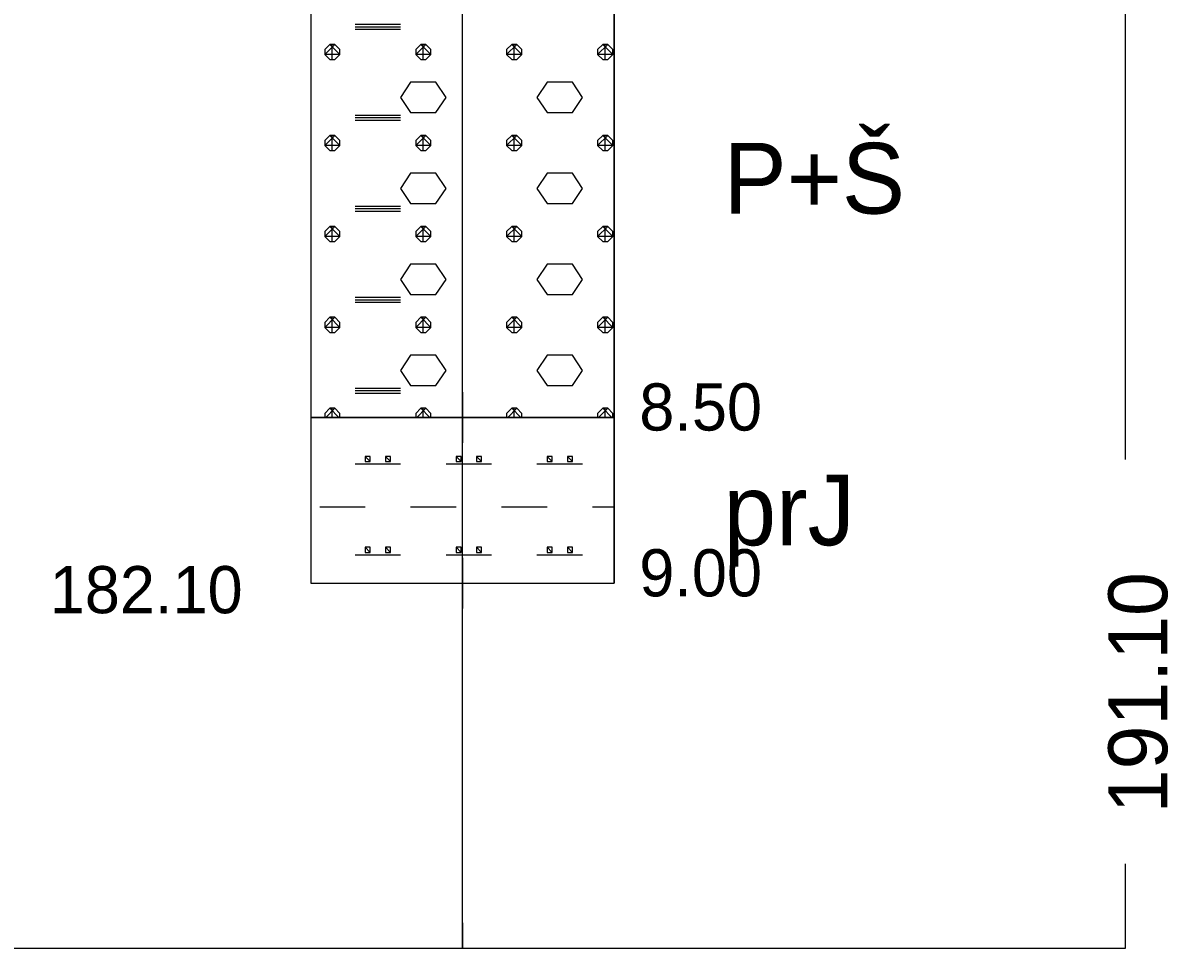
# Model space of a CAD drawing. Extents: x 3042 to 4120, y 576 to 2694.
# Drawn here: x 4013.89 to 4031.16, y 2209.59 to 2223.53 of the extents above; entities that cross this region are included whole.
import ezdxf

# ---------------------------------------------------------------- set-up
doc = ezdxf.new("R2010")
doc.units = 0
for name, color, linetype in [('12', 7, 'Continuous'), ('17', 7, 'Continuous'), ('18', 7, 'Continuous'), ('51', 7, 'Continuous'), ('52', 7, 'Continuous'), ('53', 7, 'Continuous'), ('56', 7, 'Continuous'), ('7', 7, 'Continuous')]:
    doc.layers.add(name, color=color, linetype=linetype)

msp = doc.modelspace()

# ---------------------------------------------------------------- linework, layer by layer
at = {"layer": '12'}
for points in [[(4030.521, 2216.951), (4030.521, 2260.085)], [(4030.521, 2209.585), (4030.521, 2210.855)]]:
    msp.add_lwpolyline(points, dxfattribs=at)
at = {"layer": '18'}
for p, q in [((4020.521, 2209.585), (4020.521, 2260.085)), ((4020.521, 2215.466), (4020.521, 2214.704)), ((4020.14, 2215.085), (4020.902, 2215.085)), ((4020.521, 2209.966), (4020.521, 2209.585))]:
    msp.add_line(p, q, dxfattribs=at)
at = {"layer": '51'}
for points in [[(4018.235, 2217.585), (4022.807, 2217.585), (4022.807, 2225.085), (4018.235, 2225.085)], [(4018.235, 2215.085), (4022.807, 2215.085), (4022.807, 2217.585), (4018.235, 2217.585)]]:
    msp.add_lwpolyline(points, close=True, dxfattribs=at)
for points in [[(4018.902, 2223.513), (4019.588, 2223.513)], [(4018.902, 2223.475), (4019.588, 2223.475)], [(4018.902, 2223.437), (4019.588, 2223.437)], [(4018.521, 2223.208), (4018.445, 2223.132), (4018.445, 2223.056), (4018.521, 2222.98), (4018.597, 2222.98), (4018.673, 2223.056), (4018.673, 2223.132), (4018.597, 2223.208), (4018.521, 2223.208), (4018.673, 2223.056), (4018.445, 2223.056), (4018.597, 2223.208)], [(4018.559, 2222.98), (4018.559, 2223.208)], [(4019.893, 2223.208), (4019.816, 2223.132), (4019.816, 2223.056), (4019.893, 2222.98), (4019.969, 2222.98), (4020.045, 2223.056), (4020.045, 2223.132), (4019.969, 2223.208), (4019.893, 2223.208), (4020.045, 2223.056), (4019.816, 2223.056), (4019.969, 2223.208)], [(4019.931, 2222.98), (4019.931, 2223.208)], [(4021.264, 2223.208), (4021.188, 2223.132), (4021.188, 2223.056), (4021.264, 2222.98), (4021.341, 2222.98), (4021.417, 2223.056), (4021.417, 2223.132), (4021.341, 2223.208), (4021.264, 2223.208), (4021.417, 2223.056), (4021.188, 2223.056), (4021.341, 2223.208)], [(4021.302, 2222.98), (4021.302, 2223.208)], [(4022.636, 2223.208), (4022.56, 2223.132), (4022.56, 2223.056), (4022.636, 2222.98), (4022.712, 2222.98), (4022.788, 2223.056), (4022.788, 2223.132), (4022.712, 2223.208), (4022.636, 2223.208), (4022.788, 2223.056), (4022.56, 2223.056), (4022.712, 2223.208)], [(4022.674, 2222.98), (4022.674, 2223.208)], [(4019.74, 2222.18), (4020.121, 2222.18), (4020.274, 2222.408), (4020.121, 2222.637), (4019.74, 2222.637), (4019.588, 2222.408), (4019.74, 2222.18)], [(4021.798, 2222.18), (4022.179, 2222.18), (4022.331, 2222.408), (4022.179, 2222.637), (4021.798, 2222.637), (4021.645, 2222.408), (4021.798, 2222.18)], [(4018.902, 2222.142), (4019.588, 2222.142)], [(4018.902, 2222.104), (4019.588, 2222.104)], [(4018.902, 2222.065), (4019.588, 2222.065)], [(4018.521, 2221.837), (4018.445, 2221.761), (4018.445, 2221.684), (4018.521, 2221.608), (4018.597, 2221.608), (4018.673, 2221.684), (4018.673, 2221.761), (4018.597, 2221.837), (4018.521, 2221.837), (4018.673, 2221.684), (4018.445, 2221.684), (4018.597, 2221.837)], [(4018.559, 2221.608), (4018.559, 2221.837)], [(4019.893, 2221.837), (4019.816, 2221.761), (4019.816, 2221.684), (4019.893, 2221.608), (4019.969, 2221.608), (4020.045, 2221.684), (4020.045, 2221.761), (4019.969, 2221.837), (4019.893, 2221.837), (4020.045, 2221.684), (4019.816, 2221.684), (4019.969, 2221.837)], [(4019.931, 2221.608), (4019.931, 2221.837)], [(4021.264, 2221.837), (4021.188, 2221.761), (4021.188, 2221.684), (4021.264, 2221.608), (4021.341, 2221.608), (4021.417, 2221.684), (4021.417, 2221.761), (4021.341, 2221.837), (4021.264, 2221.837), (4021.417, 2221.684), (4021.188, 2221.684), (4021.341, 2221.837)], [(4021.302, 2221.608), (4021.302, 2221.837)], [(4022.636, 2221.837), (4022.56, 2221.761), (4022.56, 2221.684), (4022.636, 2221.608), (4022.712, 2221.608), (4022.788, 2221.684), (4022.788, 2221.761), (4022.712, 2221.837), (4022.636, 2221.837), (4022.788, 2221.684), (4022.56, 2221.684), (4022.712, 2221.837)], [(4022.674, 2221.608), (4022.674, 2221.837)], [(4019.74, 2220.808), (4020.121, 2220.808), (4020.274, 2221.037), (4020.121, 2221.265), (4019.74, 2221.265), (4019.588, 2221.037), (4019.74, 2220.808)], [(4021.798, 2220.808), (4022.179, 2220.808), (4022.331, 2221.037), (4022.179, 2221.265), (4021.798, 2221.265), (4021.645, 2221.037), (4021.798, 2220.808)], [(4018.902, 2220.77), (4019.588, 2220.77)], [(4018.902, 2220.732), (4019.588, 2220.732)], [(4018.902, 2220.694), (4019.588, 2220.694)], [(4018.521, 2220.465), (4018.445, 2220.389), (4018.445, 2220.313), (4018.521, 2220.237), (4018.597, 2220.237), (4018.673, 2220.313), (4018.673, 2220.389), (4018.597, 2220.465), (4018.521, 2220.465), (4018.673, 2220.313), (4018.445, 2220.313), (4018.597, 2220.465)], [(4018.559, 2220.237), (4018.559, 2220.465)], [(4019.893, 2220.465), (4019.816, 2220.389), (4019.816, 2220.313), (4019.893, 2220.237), (4019.969, 2220.237), (4020.045, 2220.313), (4020.045, 2220.389), (4019.969, 2220.465), (4019.893, 2220.465), (4020.045, 2220.313), (4019.816, 2220.313), (4019.969, 2220.465)], [(4019.931, 2220.237), (4019.931, 2220.465)], [(4021.264, 2220.465), (4021.188, 2220.389), (4021.188, 2220.313), (4021.264, 2220.237), (4021.341, 2220.237), (4021.417, 2220.313), (4021.417, 2220.389), (4021.341, 2220.465), (4021.264, 2220.465), (4021.417, 2220.313), (4021.188, 2220.313), (4021.341, 2220.465)], [(4021.302, 2220.237), (4021.302, 2220.465)], [(4022.636, 2220.465), (4022.56, 2220.389), (4022.56, 2220.313), (4022.636, 2220.237), (4022.712, 2220.237), (4022.788, 2220.313), (4022.788, 2220.389), (4022.712, 2220.465), (4022.636, 2220.465), (4022.788, 2220.313), (4022.56, 2220.313), (4022.712, 2220.465)], [(4022.674, 2220.237), (4022.674, 2220.465)], [(4019.74, 2219.437), (4020.121, 2219.437), (4020.274, 2219.665), (4020.121, 2219.894), (4019.74, 2219.894), (4019.588, 2219.665), (4019.74, 2219.437)], [(4021.798, 2219.437), (4022.179, 2219.437), (4022.331, 2219.665), (4022.179, 2219.894), (4021.798, 2219.894), (4021.645, 2219.665), (4021.798, 2219.437)], [(4018.902, 2219.398), (4019.588, 2219.398)], [(4018.902, 2219.36), (4019.588, 2219.36)], [(4018.902, 2219.322), (4019.588, 2219.322)], [(4018.521, 2219.094), (4018.445, 2219.017), (4018.445, 2218.941), (4018.521, 2218.865), (4018.597, 2218.865), (4018.673, 2218.941), (4018.673, 2219.017), (4018.597, 2219.094), (4018.521, 2219.094), (4018.673, 2218.941), (4018.445, 2218.941), (4018.597, 2219.094)], [(4018.559, 2218.865), (4018.559, 2219.094)], [(4019.893, 2219.094), (4019.816, 2219.017), (4019.816, 2218.941), (4019.893, 2218.865), (4019.969, 2218.865), (4020.045, 2218.941), (4020.045, 2219.017), (4019.969, 2219.094), (4019.893, 2219.094), (4020.045, 2218.941), (4019.816, 2218.941), (4019.969, 2219.094)], [(4019.931, 2218.865), (4019.931, 2219.094)], [(4021.264, 2219.094), (4021.188, 2219.017), (4021.188, 2218.941), (4021.264, 2218.865), (4021.341, 2218.865), (4021.417, 2218.941), (4021.417, 2219.017), (4021.341, 2219.094), (4021.264, 2219.094), (4021.417, 2218.941), (4021.188, 2218.941), (4021.341, 2219.094)], [(4021.302, 2218.865), (4021.302, 2219.094)], [(4022.636, 2219.094), (4022.56, 2219.017), (4022.56, 2218.941), (4022.636, 2218.865), (4022.712, 2218.865), (4022.788, 2218.941), (4022.788, 2219.017), (4022.712, 2219.094), (4022.636, 2219.094), (4022.788, 2218.941), (4022.56, 2218.941), (4022.712, 2219.094)], [(4022.674, 2218.865), (4022.674, 2219.094)], [(4019.74, 2218.065), (4020.121, 2218.065), (4020.274, 2218.294), (4020.121, 2218.522), (4019.74, 2218.522), (4019.588, 2218.294), (4019.74, 2218.065)], [(4021.798, 2218.065), (4022.179, 2218.065), (4022.331, 2218.294), (4022.179, 2218.522), (4021.798, 2218.522), (4021.645, 2218.294), (4021.798, 2218.065)], [(4018.902, 2218.027), (4019.588, 2218.027)], [(4018.902, 2217.989), (4019.588, 2217.989)], [(4018.902, 2217.951), (4019.588, 2217.951)], [(4018.521, 2217.722), (4018.445, 2217.646), (4018.445, 2217.585)], [(4018.46, 2217.585), (4018.597, 2217.722)], [(4018.673, 2217.585), (4018.673, 2217.646), (4018.597, 2217.722), (4018.521, 2217.722), (4018.658, 2217.585)], [(4018.559, 2217.585), (4018.559, 2217.722)], [(4019.893, 2217.722), (4019.816, 2217.646), (4019.816, 2217.585)], [(4019.832, 2217.585), (4019.969, 2217.722)], [(4020.045, 2217.585), (4020.045, 2217.646), (4019.969, 2217.722), (4019.893, 2217.722), (4020.03, 2217.585)], [(4019.931, 2217.585), (4019.931, 2217.722)], [(4021.264, 2217.722), (4021.188, 2217.646), (4021.188, 2217.585)], [(4021.204, 2217.585), (4021.341, 2217.722)], [(4021.417, 2217.585), (4021.417, 2217.646), (4021.341, 2217.722), (4021.264, 2217.722), (4021.401, 2217.585)], [(4021.302, 2217.585), (4021.302, 2217.722)], [(4022.636, 2217.722), (4022.56, 2217.646), (4022.56, 2217.585)], [(4022.575, 2217.585), (4022.712, 2217.722)], [(4022.788, 2217.585), (4022.788, 2217.646), (4022.712, 2217.722), (4022.636, 2217.722), (4022.773, 2217.585)], [(4022.674, 2217.585), (4022.674, 2217.722)], [(4018.902, 2216.884), (4019.588, 2216.884)], [(4019.054, 2216.998), (4019.054, 2216.922), (4019.131, 2216.922), (4019.131, 2216.998), (4019.054, 2216.998), (4019.131, 2216.922)], [(4019.359, 2216.998), (4019.359, 2216.922), (4019.435, 2216.922), (4019.435, 2216.998), (4019.359, 2216.998), (4019.435, 2216.922)], [(4020.274, 2216.884), (4020.96, 2216.884)], [(4020.426, 2216.998), (4020.426, 2216.922), (4020.502, 2216.922), (4020.502, 2216.998), (4020.426, 2216.998), (4020.502, 2216.922)], [(4020.731, 2216.998), (4020.731, 2216.922), (4020.807, 2216.922), (4020.807, 2216.998), (4020.731, 2216.998), (4020.807, 2216.922)], [(4021.645, 2216.884), (4022.331, 2216.884)], [(4021.798, 2216.998), (4021.798, 2216.922), (4021.874, 2216.922), (4021.874, 2216.998), (4021.798, 2216.998), (4021.874, 2216.922)], [(4022.103, 2216.998), (4022.103, 2216.922), (4022.179, 2216.922), (4022.179, 2216.998), (4022.103, 2216.998), (4022.179, 2216.922)], [(4018.369, 2216.236), (4019.054, 2216.236)], [(4019.74, 2216.236), (4020.426, 2216.236)], [(4021.112, 2216.236), (4021.798, 2216.236)], [(4022.484, 2216.236), (4022.807, 2216.236)], [(4018.902, 2215.512), (4019.588, 2215.512)], [(4019.054, 2215.627), (4019.054, 2215.55), (4019.131, 2215.55), (4019.131, 2215.627), (4019.054, 2215.627), (4019.131, 2215.55)], [(4019.359, 2215.627), (4019.359, 2215.55), (4019.435, 2215.55), (4019.435, 2215.627), (4019.359, 2215.627), (4019.435, 2215.55)], [(4020.274, 2215.512), (4020.96, 2215.512)], [(4020.426, 2215.627), (4020.426, 2215.55), (4020.502, 2215.55), (4020.502, 2215.627), (4020.426, 2215.627), (4020.502, 2215.55)], [(4020.731, 2215.627), (4020.731, 2215.55), (4020.807, 2215.55), (4020.807, 2215.627), (4020.731, 2215.627), (4020.807, 2215.55)], [(4021.645, 2215.512), (4022.331, 2215.512)], [(4021.798, 2215.627), (4021.798, 2215.55), (4021.874, 2215.55), (4021.874, 2215.627), (4021.798, 2215.627), (4021.874, 2215.55)], [(4022.103, 2215.627), (4022.103, 2215.55), (4022.179, 2215.55), (4022.179, 2215.627), (4022.103, 2215.627), (4022.179, 2215.55)]]:
    msp.add_lwpolyline(points, dxfattribs=at)
at = {"layer": '53'}
for points in [[(4018.235, 2260.085), (4018.235, 2215.085)], [(4022.807, 2260.085), (4022.807, 2215.085)], [(4018.235, 2217.585), (4022.807, 2217.585)], [(4018.235, 2215.085), (4022.807, 2215.085)]]:
    msp.add_lwpolyline(points, dxfattribs=at)
at = {"layer": '56'}
for points in [[(4020.521, 2217.966), (4020.521, 2217.204)], [(4020.14, 2217.585), (4020.902, 2217.585)], [(4020.521, 2215.466), (4020.521, 2214.704)], [(4020.14, 2215.085), (4020.902, 2215.085)]]:
    msp.add_lwpolyline(points, dxfattribs=at)
at = {"layer": '7'}
msp.add_lwpolyline([(3788.001, 2209.585), (4030.521, 2209.585)], dxfattribs=at)

# ---------------------------------------------------------------- texts
at = {"layer": '12'}
msp.add_text('191.10', height=0.889, rotation=90, dxfattribs=at).set_placement((4031.15, 2211.617))
at = {"layer": '17'}
msp.add_text('182.10', height=0.7112, dxfattribs=at).set_placement((4014.298, 2214.633))
at = {"layer": '52'}
for s, height, p in [('P+Š', 1.0668, (4024.458, 2220.657)), ('8.50', 0.7112, (4023.188, 2217.387)), ('prJ', 1.0668, (4024.458, 2215.657)), ('9.00', 0.7112, (4023.188, 2214.887))]:
    msp.add_text(s, height=height, dxfattribs=at).set_placement(p)

doc.saveas('drawing.dxf')
